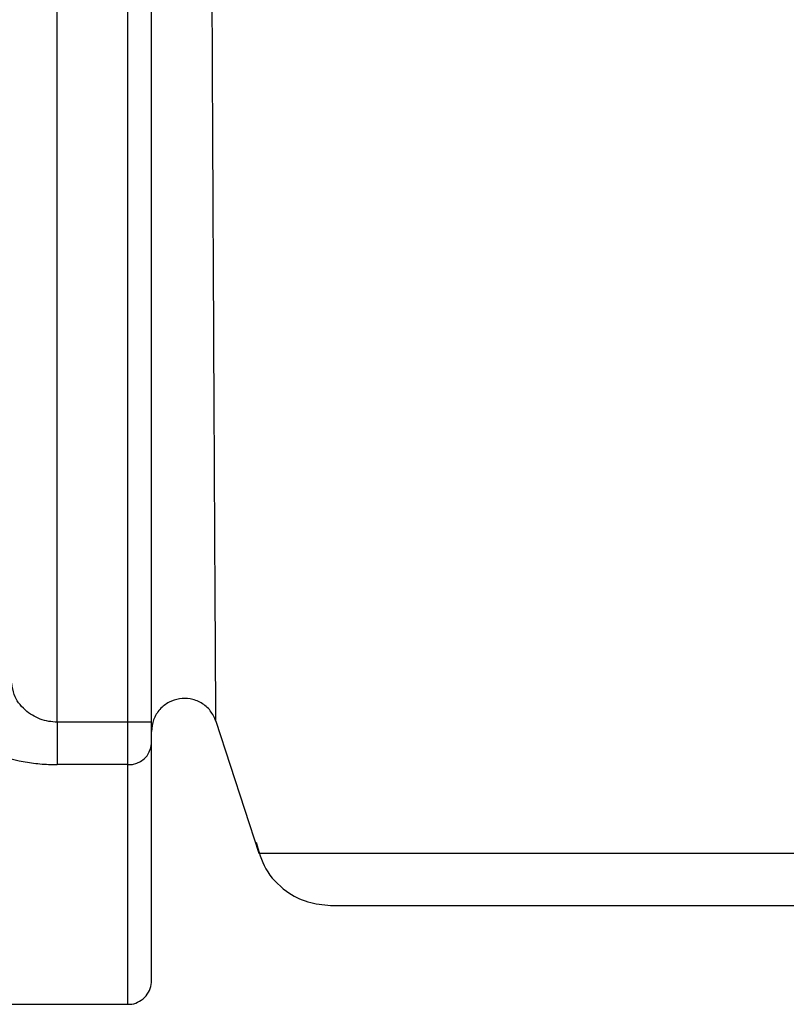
# Model space of a CAD drawing. Header units: inches. Extents: x 170 to 312, y 215 to 248.
# Tile 420 of 557: x 250.5382 to 250.5782, y 243.015 to 243.0664. Entities that reach past the tile are written whole.
import ezdxf

# ---------------------------------------------------------------- set-up
doc = ezdxf.new("R2010")
doc.units = ezdxf.units.IN
doc.header["$LTSCALE"] = 0.25
doc.header["$MEASUREMENT"] = 0
doc.layers.add('STANDARD MOTOR LH', color=7, linetype='Continuous')

msp = doc.modelspace()

# ---------------------------------------------------------------- linework, layer by layer
at = {"layer": 'STANDARD MOTOR LH'}
for p, q in [((250.5401440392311, 243.0297017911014), (250.5401445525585, 243.1287393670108)), ((250.5438349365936, 243.0297017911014), (250.5438352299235, 243.0798535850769)), ((250.5450653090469, 243.0297017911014), (250.5450655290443, 243.0798535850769)), ((250.5450653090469, 243.0297017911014), (250.5401440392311, 243.0297017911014)), ((250.5438349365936, 243.0195191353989), (250.5438349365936, 243.0297017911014)), ((250.548425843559, 243.0297493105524), (250.5506665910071, 243.0228525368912)), ((250.5438349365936, 243.0274818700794), (250.5401440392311, 243.0274818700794)), ((250.5093737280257, 243.0149654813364), (250.5438348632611, 243.0149648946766))]:
    msp.add_line(p, q, dxfattribs=at)
at = {"layer": 'STANDARD MOTOR LH', "flags": 128}
for points in [[(250.5506665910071, 243.0228525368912), (250.57709561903, 243.0228525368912), (250.5836439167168, 243.0228519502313), (250.6662602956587, 243.0228519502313), (250.6744139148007, 243.0228513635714), (250.7175675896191, 243.0228513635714), (250.7210074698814, 243.0228519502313), (250.7254129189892, 243.0228519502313)], [(250.5438348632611, 243.0149648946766), (250.5438348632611, 243.0169959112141), (250.5438349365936, 243.0195191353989)]]:
    msp.add_lwpolyline(points, dxfattribs=at)
at = {"layer": 'STANDARD MOTOR LH'}
msp.add_arc((250.5438922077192, 243.0286552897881), 0.001174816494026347, 267.2057807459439, 356.9035890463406, dxfattribs=at)
for points, knots in [([(250.548425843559, 243.0297493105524), (250.5484253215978, 243.0298589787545), (250.5484242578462, 243.0300824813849), (250.5484129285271, 243.0319387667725), (250.5483962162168, 243.0350345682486), (250.5483666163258, 243.0402110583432), (250.5483275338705, 243.0478693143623), (250.5482744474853, 243.058323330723), (250.5482384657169, 243.0663024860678), (250.5482193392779, 243.0705438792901)], [0, 0, 0, 0, 0.08449383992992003, 0.1721975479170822, 0.2768088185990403, 0.3919884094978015, 0.5684346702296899, 0.77059748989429, 1, 1, 1, 1]), ([(250.5401440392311, 243.0297017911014), (250.5399941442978, 243.0297098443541), (250.5396871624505, 243.0297263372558), (250.5392423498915, 243.0298540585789), (250.5388234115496, 243.0300558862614), (250.5382987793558, 243.0304537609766), (250.5378683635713, 243.0310273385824), (250.5378020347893, 243.0315369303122), (250.5377755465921, 243.0317404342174)], [0, 0, 0, 0, 0.109941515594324, 0.2251580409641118, 0.3486554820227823, 0.4825445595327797, 0.7933557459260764, 1, 1, 1, 1]), ([(250.5484259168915, 243.0297493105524), (250.5483415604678, 243.0299388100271), (250.5481701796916, 243.0303238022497), (250.5476760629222, 243.0307350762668), (250.5471006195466, 243.0309452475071), (250.546513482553, 243.0309488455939), (250.5459558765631, 243.0307644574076), (250.5454738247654, 243.0303862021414), (250.5451309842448, 243.0298424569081), (250.5450869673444, 243.0294234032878), (250.5450653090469, 243.0292172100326)], [0, 0, 0, 0, 0.1270847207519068, 0.258188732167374, 0.3848388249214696, 0.5000071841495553, 0.6151705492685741, 0.7418506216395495, 0.8729788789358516, 1, 1, 1, 1]), ([(250.5352227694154, 243.0300180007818), (250.5353047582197, 243.029650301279), (250.535461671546, 243.028946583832), (250.5366536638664, 243.0281112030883), (250.5380364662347, 243.027678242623), (250.5392341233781, 243.0275054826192), (250.5398413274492, 243.0274897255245), (250.5401440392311, 243.0274818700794)], [0, 0, 0, 0, 0.2852414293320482, 0.5459060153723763, 0.7797123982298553, 0.8901791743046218, 1, 1, 1, 1]), ([(250.5401440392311, 243.0297017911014), (250.5401440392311, 243.0294710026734), (250.5401440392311, 243.0290096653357), (250.5401440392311, 243.02837446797), (250.5401440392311, 243.0278313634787), (250.5401440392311, 243.0275983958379), (250.5401440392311, 243.0274818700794)], [0, 0, 0, 0, 0.2500308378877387, 0.4998021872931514, 0.7498110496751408, 1, 1, 1, 1]), ([(250.5450653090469, 243.0285918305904), (250.5450653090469, 243.0286504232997), (250.5450653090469, 243.0287666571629), (250.5450653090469, 243.0290388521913), (250.5450653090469, 243.0293551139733), (250.5450653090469, 243.0295859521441), (250.5450653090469, 243.0297017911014)], [0, 0, 0, 0, 0.252168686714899, 0.50024211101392, 0.7492120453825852, 1, 1, 1, 1]), ([(250.5450652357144, 243.0161957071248), (250.5450652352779, 243.0163459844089), (250.5450652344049, 243.0166465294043), (250.5450652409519, 243.0191125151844), (250.5450652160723, 243.0229028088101), (250.5450652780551, 243.0266954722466), (250.5450653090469, 243.0285918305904)], [0, 0, 0, 0, 0.2500028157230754, 0.4999897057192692, 0.7499913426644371, 0.9999999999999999, 0.9999999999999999, 0.9999999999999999, 0.9999999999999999]), ([(250.5505265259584, 243.0234280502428), (250.5506601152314, 243.0229503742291), (250.550938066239, 243.0219565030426), (250.551971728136, 243.0208790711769), (250.5531890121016, 243.0202413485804), (250.5540104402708, 243.0201679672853), (250.5544108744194, 243.0201321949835)], [0, 0, 0, 0, 0.266701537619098, 0.5549095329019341, 0.7830249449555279, 1, 1, 1, 1]), ([(250.5544108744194, 243.0201321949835), (250.5546938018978, 243.020132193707), (250.5552596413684, 243.020132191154), (250.5597849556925, 243.0201322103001), (250.5668378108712, 243.0201321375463), (250.5764366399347, 243.0201324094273), (250.5881802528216, 243.020131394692), (250.6016769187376, 243.0201316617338), (250.6164540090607, 243.0201316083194), (250.6320000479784, 243.020131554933), (250.6477736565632, 243.0201318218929), (250.6632278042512, 243.0201308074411), (250.6778261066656, 243.0201310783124), (250.6910569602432, 243.0201310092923), (250.7024800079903, 243.0201310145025), (250.7116274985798, 243.0201310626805), (250.7184446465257, 243.0201308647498), (250.7206240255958, 243.0201313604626), (250.7217137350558, 243.0201316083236)], [0, 0, 0, 0, 0.06250268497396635, 0.1250019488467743, 0.1874992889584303, 0.2500011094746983, 0.3124990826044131, 0.3749994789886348, 0.4375002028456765, 0.4999993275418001, 0.5624992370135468, 0.6249984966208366, 0.687498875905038, 0.749998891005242, 0.81249756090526, 0.8749963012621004, 0.9374970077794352, 1, 1, 1, 1]), ([(250.543811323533, 243.0149778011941), (250.5438526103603, 243.0149735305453), (250.544032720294, 243.0149549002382), (250.5443580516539, 243.0150599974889), (250.5447242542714, 243.0153046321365), (250.5449762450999, 243.0156727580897), (250.5450599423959, 243.0159896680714), (250.5450643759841, 243.0161622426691), (250.5450652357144, 243.0161957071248)], [0, 0, 0, 0, 0.06371934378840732, 0.2779696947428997, 0.5061186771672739, 0.7341436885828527, 0.9484470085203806, 1, 1, 1, 1])]:
    msp.add_open_spline(points, degree=3, knots=knots, dxfattribs=at)

doc.saveas('drawing.dxf')
